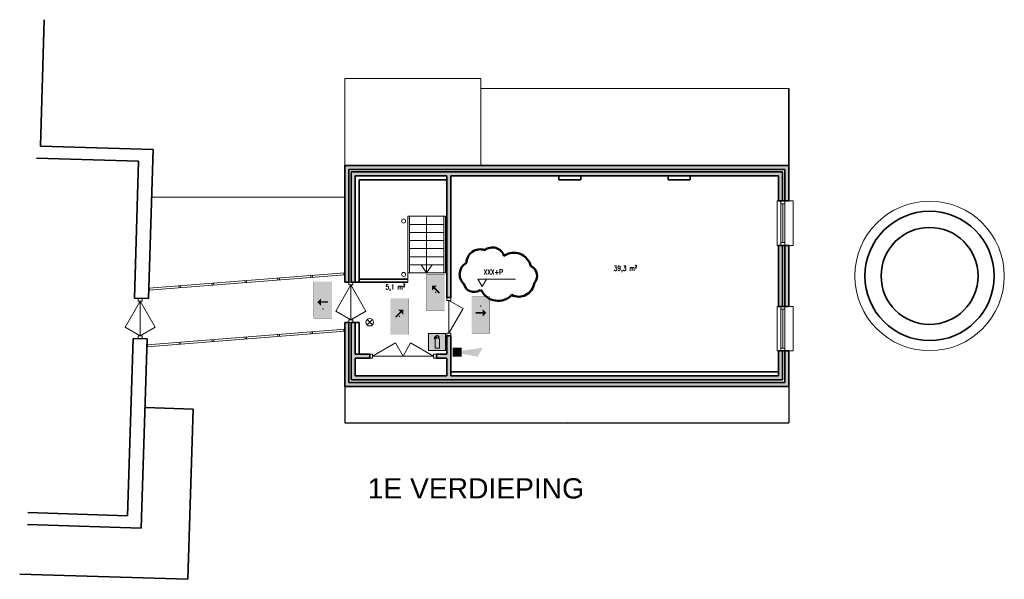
# Model space of a CAD drawing. Header units: millimetres. Extents: x -13022 to 1371524, y -38729 to 632593.
# Tile 340 of 381: x 937277 to 961653, y 493167 to 507016. Entities that reach past the tile are written whole.
import ezdxf

# ---------------------------------------------------------------- set-up
doc = ezdxf.new("R2010")
doc.units = ezdxf.units.MM
doc.header["$LTSCALE"] = 35
for name, color, linetype, lineweight in [('A LIJN 1', 1, 'Continuous', 20), ('A LIJN 2', 2, 'Continuous', 35), ('A LIJN 5', 5, 'Continuous', 13), ('A LIJN 9', 252, 'Continuous', 18), ('A OPMER', 10, 'Continuous', 50), ('Al65----_beveiliging-inst', 92, 'Continuous', 9), ('B6 TEKST', 7, 'Continuous', 25), ('brandveiligheid voorzieningen', 10, 'Continuous', 9)]:
    doc.layers.add(name, color=color, linetype=linetype, lineweight=lineweight)
doc.layers.add('A--T$1A_TXT_50', color=4, linetype='Continuous')
doc.styles.add('PVH standaard', font='arial.ttf')
doc.styles.add('SIMPLEX', font='SIMPLEX.SHX', dxfattribs={"width": 0.75})
doc.styles.get("Standard").update_dxf_attribs({"font": 'simplex.shx'})
doc.dimstyles.new('ISO-25', dxfattribs={"dimtxt": 2.5, "dimasz": 2.5, "dimexe": 1.25, "dimexo": 0.625, "dimtad": 1, "dimtxsty": 'Standard', "dimcen": 2.5, "dimadec": 0, "dimazin": 0, "dimtfac": 1, "dimtmove": 0, "dimatfit": 3, "dimfxl": 1, "dimarcsym": 0})

# ---------------------------------------------------------------- blocks, each defined once
blk = doc.blocks.new('Nevenindicator')
at = {"layer": 'Al65----_beveiliging-inst', "color": 92, "ltscale": 0.7}
for p, q in [((159.1855845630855, -81.93500571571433), (161.3709309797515, -79.74965929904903)), ((159.1855845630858, -79.7496592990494), (161.3709309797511, -81.93500571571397))]:
    blk.add_line(p, q, dxfattribs=at)
blk.add_circle((160.2782577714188, -80.84233250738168), 1.545273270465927, dxfattribs=at)
blk = doc.blocks.new('Handbrandblusser')
at = {"ltscale": 0.1}
h = blk.add_hatch(color=10, dxfattribs=at)
h.paths.add_polyline_path([(15.58817086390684, 7.19129838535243), (8.58817086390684, 7.191298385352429), (8.58817086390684, 0.1912983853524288), (15.58817086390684, 0.1912983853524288)])
h.paths.add_polyline_path([(11.40672454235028, 1.098164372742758), (13.12900348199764, 1.098164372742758), (13.12900348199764, 4.758457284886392), (13.12677351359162, 4.788704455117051), (13.12008360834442, 4.836965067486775), (13.1104204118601, 4.880023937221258), (13.08886405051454, 4.945816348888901), (13.06414856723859, 4.998700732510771), (13.02586744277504, 5.058231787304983), (12.9868429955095, 5.10755201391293), (12.95413679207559, 5.140689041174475), (12.91511234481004, 5.174693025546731), (12.85471736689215, 5.214862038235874), (12.8034280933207, 5.240967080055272), (12.75566960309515, 5.259943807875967), (12.69731876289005, 5.276512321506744), (12.64287036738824, 5.285856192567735), (12.59604103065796, 5.28951667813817), (12.54084931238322, 5.286337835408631), (12.54084931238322, 5.674156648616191), (12.81457793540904, 5.67415664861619), (13.0845899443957, 5.754687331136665), (13.0845899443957, 6.042806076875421), (12.81532125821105, 6.123336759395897), (12.53954849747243, 6.123336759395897), (12.53954849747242, 6.319943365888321), (11.93857200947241, 6.319943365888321), (11.93857200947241, 6.126611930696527), (11.75088300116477, 6.127189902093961), (11.71873428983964, 6.117557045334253), (11.67878068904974, 6.100892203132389), (11.63603962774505, 6.075461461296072), (11.59274107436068, 6.04087950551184), (11.52677117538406, 5.963623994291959), (11.43701494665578, 5.860263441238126), (11.3073051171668, 5.71442198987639), (11.15195065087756, 5.537081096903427), (11.1285359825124, 5.493347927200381), (11.1142270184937, 5.460018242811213), (11.10103303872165, 5.420716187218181), (11.09192733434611, 5.385170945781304), (11.08560909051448, 5.350011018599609), (11.08282162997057, 5.317451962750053), (11.08207830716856, 5.281714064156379), (11.08300746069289, 5.251563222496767), (11.07384385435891, 5.179348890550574), (11.07204344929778, 5.126432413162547), (11.07018514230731, 5.071814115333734), (11.06888432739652, 4.982228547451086), (11.2439368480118, 4.982228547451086), (11.25973245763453, 5.227384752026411), (11.71483184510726, 5.697949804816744), (11.93857200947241, 5.697949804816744), (11.93857200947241, 5.305699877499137), (11.91645815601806, 5.30415862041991), (11.8861677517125, 5.30107610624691), (11.84937327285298, 5.295007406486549), (11.80533139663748, 5.284411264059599), (11.761289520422, 5.269672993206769), (11.72170758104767, 5.252333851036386), (11.68881554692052, 5.235669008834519), (11.65592351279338, 5.215440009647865), (11.6274914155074, 5.195018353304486), (11.59980264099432, 5.173633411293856), (11.5775029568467, 5.152922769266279), (11.5553891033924, 5.130767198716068), (11.53234609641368, 5.105047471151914), (11.51320553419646, 5.080387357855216), (11.49871073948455, 5.059291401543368), (11.48718923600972, 5.041566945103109), (11.47343776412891, 5.017484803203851), (11.46024378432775, 4.99166874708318), (11.45039475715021, 4.969513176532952), (11.4394307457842, 4.941288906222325), (11.42883839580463, 4.909307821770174), (11.42103350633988, 4.880698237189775), (11.41360027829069, 4.843515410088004), (11.40858284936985, 4.803635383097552), (11.40672454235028, 4.773002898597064)], flags=16)
at = {"layer": 'brandveiligheid voorzieningen', "ltscale": 0.1, "true_color": 0xffffff}
blk.add_hatch(color=7, dxfattribs=at).paths.add_polyline_path([(13.12900348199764, 4.758457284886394), (13.12677351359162, 4.788704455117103), (13.12008360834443, 4.836965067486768), (13.11042041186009, 4.880023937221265), (13.08886405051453, 4.945816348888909), (13.06414856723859, 4.998700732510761), (13.02586744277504, 5.058231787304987), (12.98684299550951, 5.107552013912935), (12.95413679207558, 5.14068904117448), (12.91511234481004, 5.174693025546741), (12.85471736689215, 5.214862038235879), (12.8034280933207, 5.240967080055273), (12.75566960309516, 5.259943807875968), (12.69731876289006, 5.276512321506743), (12.64287036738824, 5.285856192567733), (12.59604103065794, 5.28951667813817), (12.54084931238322, 5.286337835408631), (12.54084931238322, 5.674156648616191), (12.81457793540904, 5.67415664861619), (13.0845899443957, 5.754687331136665), (13.0845899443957, 6.042806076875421), (12.81532125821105, 6.123336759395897), (12.53954849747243, 6.123336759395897), (12.53954849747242, 6.319943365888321), (11.93857200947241, 6.319943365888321), (11.93857200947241, 6.126611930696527), (11.75088300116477, 6.127189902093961), (11.71873428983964, 6.117557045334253), (11.67878068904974, 6.100892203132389), (11.63603962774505, 6.075461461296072), (11.59274107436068, 6.04087950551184), (11.52677117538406, 5.963623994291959), (11.43701494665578, 5.860263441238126), (11.3073051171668, 5.71442198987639), (11.15195065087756, 5.537081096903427), (11.1285359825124, 5.493347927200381), (11.1142270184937, 5.460018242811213), (11.10103303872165, 5.420716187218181), (11.09192733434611, 5.385170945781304), (11.08560909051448, 5.350011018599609), (11.08282162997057, 5.317451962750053), (11.08207830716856, 5.281714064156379), (11.08300746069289, 5.251563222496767), (11.07384385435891, 5.179348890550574), (11.07204344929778, 5.126432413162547), (11.07018514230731, 5.071814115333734), (11.06888432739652, 4.982228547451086), (11.2439368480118, 4.982228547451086), (11.25973245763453, 5.227384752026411), (11.71483184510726, 5.697949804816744), (11.93857200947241, 5.697949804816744), (11.93857200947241, 5.305699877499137), (11.91645815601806, 5.30415862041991), (11.8861677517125, 5.30107610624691), (11.84937327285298, 5.295007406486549), (11.80533139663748, 5.284411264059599), (11.761289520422, 5.269672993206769), (11.72170758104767, 5.252333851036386), (11.68881554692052, 5.235669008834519), (11.65592351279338, 5.215440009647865), (11.6274914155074, 5.195018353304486), (11.59980264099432, 5.173633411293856), (11.5775029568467, 5.152922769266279), (11.5553891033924, 5.130767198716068), (11.53234609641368, 5.105047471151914), (11.51320553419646, 5.080387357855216), (11.49871073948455, 5.059291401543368), (11.48718923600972, 5.041566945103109), (11.47343776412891, 5.017484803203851), (11.46024378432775, 4.99166874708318), (11.45039475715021, 4.969513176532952), (11.4394307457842, 4.941288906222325), (11.42883839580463, 4.909307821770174), (11.42103350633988, 4.880698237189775), (11.41360027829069, 4.843515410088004), (11.40858284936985, 4.803635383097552), (11.40672454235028, 4.773002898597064), (11.40672454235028, 1.098164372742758), (13.12900348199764, 1.098164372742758)])
at = {"color": 10, "lineweight": 5, "ltscale": 0.1}
blk.add_lwpolyline([(11.40672454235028, 1.099223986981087), (11.40672454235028, 4.773002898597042), (11.40858284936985, 4.803635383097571), (11.41360027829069, 4.843515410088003), (11.42103350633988, 4.88069823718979), (11.42883839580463, 4.909307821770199), (11.43943074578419, 4.941288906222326), (11.45039475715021, 4.969513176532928), (11.46024378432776, 4.991668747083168), (11.4734377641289, 5.017484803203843), (11.48718923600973, 5.041566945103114), (11.49871073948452, 5.059291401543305), (11.51320553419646, 5.080387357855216), (11.53234609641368, 5.10504747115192), (11.55538910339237, 5.130767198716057), (11.57750295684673, 5.152922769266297), (11.59980264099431, 5.173633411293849), (11.62749141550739, 5.195018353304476), (11.65592351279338, 5.215440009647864), (11.68881554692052, 5.23566900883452), (11.72170758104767, 5.252333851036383), (11.761289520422, 5.269672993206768), (11.80533139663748, 5.284411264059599), (11.84937327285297, 5.295007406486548), (11.88616775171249, 5.30107610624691), (11.91645815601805, 5.304158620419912), (11.93857200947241, 5.305699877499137), (11.93857200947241, 5.697949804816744), (11.71483184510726, 5.697949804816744), (11.25973245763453, 5.22738475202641), (11.2439368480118, 4.982228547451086), (11.06888432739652, 4.982228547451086), (11.07018514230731, 5.071814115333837), (11.07204344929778, 5.126432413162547), (11.07384385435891, 5.179348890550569), (11.0830074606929, 5.25156322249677), (11.08207830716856, 5.281714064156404), (11.08282162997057, 5.317451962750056), (11.08560909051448, 5.350011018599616), (11.09192733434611, 5.385170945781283), (11.10103303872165, 5.420716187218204), (11.11422701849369, 5.460018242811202), (11.1285359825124, 5.493347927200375), (11.15195065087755, 5.537081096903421), (11.30730511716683, 5.714421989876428), (11.43701494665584, 5.860263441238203), (11.52677117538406, 5.963623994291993), (11.59274107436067, 6.040879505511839), (11.63603962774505, 6.075461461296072), (11.67878068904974, 6.100892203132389), (11.71873428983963, 6.117557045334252), (11.75088300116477, 6.12718990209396), (11.93857200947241, 6.126611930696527), (11.93857200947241, 6.319943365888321), (12.53954849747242, 6.319943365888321), (12.53954849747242, 6.123336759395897), (12.81532125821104, 6.123336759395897), (13.0845899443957, 6.042806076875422), (13.0845899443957, 5.754687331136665), (12.81457793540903, 5.67415664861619), (12.54084931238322, 5.67415664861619), (12.54084931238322, 5.286337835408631), (12.59604103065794, 5.28951667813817), (12.64287036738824, 5.285856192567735), (12.69731876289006, 5.276512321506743), (12.75566960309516, 5.25994380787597), (12.80342809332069, 5.24096708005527), (12.85471736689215, 5.214862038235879), (12.91511234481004, 5.17469302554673), (12.95413679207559, 5.140689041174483), (12.98684299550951, 5.107552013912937), (13.02586744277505, 5.058231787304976), (13.06414856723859, 4.99870073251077), (13.08886405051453, 4.945816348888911), (13.1104204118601, 4.880023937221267), (13.12008360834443, 4.836965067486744), (13.12677351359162, 4.788704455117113), (13.12900348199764, 4.75845728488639), (13.12900348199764, 1.098164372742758), (11.40672454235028, 1.098164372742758)], dxfattribs=at)
at = {"layer": 'Al65----_beveiliging-inst', "color": 7, "true_color": 0xffffff}
blk.add_solid([(8.33817086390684, -0.05870161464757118), (15.83817086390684, -0.05870161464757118), (8.33817086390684, 7.441298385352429), (15.83817086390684, 7.441298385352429)], dxfattribs=at)
at = {"layer": 'brandveiligheid voorzieningen', "color": 10, "ltscale": 0.1}
blk.add_lwpolyline([(8.58817086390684, 0.1912983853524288), (15.58817086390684, 0.1912983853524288), (15.58817086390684, 7.191298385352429), (8.58817086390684, 7.191298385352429)], close=True, dxfattribs=at)
blk = doc.blocks.new('Signaalgever (akoestisch)')
at = {"layer": 'Al65----_beveiliging-inst', "color": 10, "linetype": 'Continuous'}
for points in [[(3.712956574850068, 0), (3.712956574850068, 3.712956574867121), (0, 0), (0, 3.712956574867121)], [(10.23284543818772, 0), (12.37652191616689, 3.712956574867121), (3.712956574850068, 1.237652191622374), (3.712956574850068, 2.475304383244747)]]:
    blk.add_solid(points, dxfattribs=at)
blk = doc.blocks.new('Vluchtroute trap af rechts')
at = {"layer": 'Al65----_beveiliging-inst', "linetype": 'Continuous', "true_color": 0xffffff}
h = blk.add_hatch(color=7, dxfattribs=at)
edge = h.paths.add_edge_path()
edge.add_ellipse((-1.884371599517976, 5.96171418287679), major_axis=(-0.5356392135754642, 0.5356392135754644), ratio=0.9999999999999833, start_angle=-42.87195816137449, end_angle=43.18547737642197)
edge.add_ellipse((-1.902308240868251, 5.986862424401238), major_axis=(0.5226881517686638, 0.5226881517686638), ratio=0.9999999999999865, start_angle=135.090101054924, end_angle=146.5625830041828)
edge.add_line((-2.626499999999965, 5.838700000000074), (-4.391499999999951, 5.838700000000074))
edge.add_line((-4.391499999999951, 5.838700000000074), (-5.437499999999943, 4.786700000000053))
edge.add_line((-5.4375, 4.786700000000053), (-5.024499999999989, 4.371700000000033))
edge.add_line((-5.024499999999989, 4.371700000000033), (-4.149499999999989, 5.252700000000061))
edge.add_line((-4.149499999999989, 5.252700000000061), (-3.283500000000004, 5.252700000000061))
edge.add_line((-3.283500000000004, 5.252700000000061), (-5.266500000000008, 3.345700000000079))
edge.add_line((-5.266499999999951, 3.345700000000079), (-6.433499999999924, 3.345700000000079))
edge.add_line((-6.433499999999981, 3.345700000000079), (-6.433499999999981, 2.612700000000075))
edge.add_line((-6.433499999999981, 2.612700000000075), (-4.235500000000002, 2.612700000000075))
edge.add_line((-4.235500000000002, 2.612700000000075), (-3.875500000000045, 2.973700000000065))
edge.add_line((-3.875499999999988, 2.973700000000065), (-2.932499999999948, 2.025700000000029))
edge.add_line((-2.932500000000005, 2.025700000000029), (-2.932500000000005, 0.8517000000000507))
edge.add_line((-2.932500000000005, 0.8517000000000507), (-2.203499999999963, 0.8517000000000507))
edge.add_line((-2.203499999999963, 0.8517000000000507), (-2.203499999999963, 2.329700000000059))
edge.add_line((-2.203499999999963, 2.329700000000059), (-3.360500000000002, 3.49270000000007))
edge.add_line((-3.360500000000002, 3.49270000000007), (-2.931500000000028, 3.922700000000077))
edge.add_line((-2.931500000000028, 3.922700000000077), (-2.167500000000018, 3.153700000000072))
edge.add_line((-2.167500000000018, 3.153700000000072), (-1.77249999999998, 3.551700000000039))
edge.add_line((-1.772499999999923, 3.551700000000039), (-2.536499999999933, 4.320700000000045))
edge.add_line((-2.536499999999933, 4.320700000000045), (-2.056499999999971, 4.802700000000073))
edge.add_line((-2.056500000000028, 4.802700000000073), (-2.056500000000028, 5.266700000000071))
edge.add_line((-2.056500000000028, 5.266700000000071), (-1.912500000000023, 5.252700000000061))
edge.add_ellipse((-1.940810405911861, 6.010900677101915), major_axis=(0.5365024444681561, 0.5365024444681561), ratio=0.9999999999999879, start_angle=227.138369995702, end_angle=313.0966089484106)
edge.add_ellipse((-1.943140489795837, 5.958178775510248), major_axis=(-0.5382059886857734, 0.5382059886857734), ratio=0.9999999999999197, start_angle=227.0721516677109, end_angle=312.6928693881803)
for points in [[(1.561774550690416, 3.038740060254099), (-0.4994417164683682, 5.099956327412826), (-0.07305632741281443, 5.526341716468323), (1.988159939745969, 3.465125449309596), (2.800272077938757, 4.277237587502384), (2.812999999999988, 2.213899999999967), (0.746126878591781, 2.223092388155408)], [(6.694000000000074, 1.105199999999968), (4.069000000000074, 1.105199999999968), (4.069000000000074, 6.343199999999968), (6.694000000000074, 6.343199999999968)]]:
    blk.add_hatch(color=7, dxfattribs=at).paths.add_polyline_path(points)
at = {"layer": 'Al65----_beveiliging-inst', "color": 7, "true_color": 0xffffff, "const_width": 0.05}
blk.add_lwpolyline([(7.5, 0), (-7.5, 0), (-7.5, 7.5), (7.5, 7.5)], close=True, dxfattribs=at)
at = {"layer": 'Al65----_beveiliging-inst', "color": 255}
blk.add_point((0, 3.75), dxfattribs=at)
at = {"layer": 'Al65----_beveiliging-inst', "color": 7, "true_color": 0xffffff}
blk.add_solid([(7.5, 0), (-7.5, 0), (7.5, 7.5), (-7.5, 7.5)], dxfattribs=at)
at = {"layer": 'Al65----_beveiliging-inst', "color": 92}
blk.add_solid([(7.25, 0.25), (-7.25, 0.25), (7.25, 7.25), (-7.25, 7.25)], dxfattribs=at)
blk = doc.blocks.new('*D75')
at = {"layer": 'A LIJN 1', "color": 0, "lineweight": -2, "transparency": 16777216}
for p, q in [((945322.195597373, 497938.9682121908), (945322.195597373, 497041.7130736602)), ((956322.195597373, 497938.9682121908), (956322.195597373, 497041.7130736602)), ((945324.695597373, 497042.9630736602), (956319.695597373, 497042.9630736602))]:
    blk.add_line(p, q, dxfattribs=at)
at = {"layer": 'A LIJN 1', "color": 0, "transparency": 16777216}
for points in [[(945324.695597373, 497043.3797403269), (945324.695597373, 497042.5464069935), (945322.195597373, 497042.9630736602)], [(956319.695597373, 497043.3797403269), (956319.695597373, 497042.5464069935), (956322.195597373, 497042.9630736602)]]:
    blk.add_solid(points, dxfattribs=at)
at = {"layer": 'Defpoints', "color": 0, "transparency": 16777216}
for p in [(945322.195597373, 497939.5932121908), (956322.195597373, 497939.5932121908), (956322.195597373, 497042.9630736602)]:
    blk.add_point(p, dxfattribs=at)
at = {"layer": 'A LIJN 1', "color": 0, "transparency": 16777216, "insert": (950822.195597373, 497044.8380736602), "char_height": 2.5, "attachment_point": 5}
blk.add_mtext('11000', dxfattribs=at)

msp = doc.modelspace()

# ---------------------------------------------------------------- hatches: boundary and pattern name
at = {"layer": 'A LIJN 9', "ltscale": 0.1}
for points in [[(956322.195597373, 503409.5932121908), (945322.195597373, 503409.5932121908), (945322.1955973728, 500520.888229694), (945422.1955973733, 500520.888229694), (945422.1955973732, 503309.5932121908), (956222.195597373, 503309.5932121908), (956222.195597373, 502529.5932121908), (956322.195597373, 502529.5932121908)], [(956162.1955973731, 503249.5932121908), (945482.1955973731, 503249.5932121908), (945482.195597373, 500520.888229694), (945522.195597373, 500520.888229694), (945582.195597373, 500520.888229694), (945582.1955973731, 503149.5932121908), (947852.1955973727, 503149.5932121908), (947852.195597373, 500139.3091007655), (947952.1955973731, 500139.3091007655), (947952.195597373, 503149.5932121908), (956062.195597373, 503149.5932121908), (956062.1955973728, 502529.5932121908), (956162.1955973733, 502529.5932121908)], [(956162.1955973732, 501429.5932121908), (956062.195597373, 501429.5932121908), (956062.195597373, 499919.5932121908), (956162.1955973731, 499919.5932121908)], [(956322.1955973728, 501429.5932121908), (956222.1955973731, 501429.5932121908), (956222.195597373, 499919.5932121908), (956322.1955973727, 499919.5932121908)], [(956322.1955973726, 498819.5932121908), (956222.1955973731, 498819.5932121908), (956222.1955973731, 498039.5932121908), (945422.1955973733, 498039.5932121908), (945422.1955973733, 499520.888229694), (945322.1955973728, 499520.888229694), (945322.195597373, 497939.5932121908), (956322.1955973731, 497939.5932121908)]]:
    msp.add_hatch(color=256, dxfattribs=at).paths.add_polyline_path(points)
msp.add_hatch(color=256, dxfattribs=at).paths.add_polyline_path([(956162.1955973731, 498819.5932121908), (956122.1955973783, 498819.5932121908), (956062.1955973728, 498819.5932121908), (956062.195597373, 498199.5932121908), (947952.1955973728, 498199.5932121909), (947952.1955973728, 499189.3091007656), (947852.195597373, 499189.3091007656), (947852.1955973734, 498739.5932121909), (947592.195597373, 498739.5932121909), (947592.195597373, 498639.5932121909), (947852.1955973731, 498639.5932121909), (947852.195597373, 498199.5932121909), (945582.195597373, 498199.5932121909), (945582.195597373, 498639.5932121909), (945942.1955973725, 498639.5932121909), (945942.1955973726, 498739.5932121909), (945582.195597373, 498739.5932121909), (945582.1955973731, 499520.888229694), (945482.1955973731, 499520.888229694), (945482.1955973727, 498099.5932121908), (956162.1955973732, 498099.5932121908)], flags=17)
at = {"layer": 'Al65----_beveiliging-inst', "linetype": 'Continuous', "true_color": 0xffffff}
h = msp.add_hatch(color=7, dxfattribs=at)
edge = h.paths.add_edge_path()
edge.add_arc((944917.2419533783, 500209.5220693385), 45.45049442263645, 2.128041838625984, 88.18547737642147)
edge.add_arc((944918.7508478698, 500210.5982678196), 44.35156038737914, 90.09010105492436, 101.5625830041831)
edge.add_line((944909.8611024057, 500254.0497733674), (944909.8611024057, 500359.9497733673))
edge.add_line((944909.8611024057, 500359.9497733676), (944846.7411024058, 500422.7097733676))
edge.add_line((944846.7411024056, 500422.7097733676), (944821.8411024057, 500397.9297733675))
edge.add_line((944821.8411024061, 500397.9297733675), (944874.701102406, 500345.4297733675))
edge.add_line((944874.7011024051, 500345.4297733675), (944874.7011024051, 500293.4697733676))
edge.add_line((944874.7011024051, 500293.4697733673), (944760.2811024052, 500412.4497733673))
edge.add_line((944760.2811024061, 500412.4497733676), (944760.2811024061, 500482.4697733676))
edge.add_line((944760.2811024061, 500482.4697733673), (944716.3011024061, 500482.4697733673))
edge.add_line((944716.3011024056, 500482.4697733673), (944716.3011024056, 500350.5897733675))
edge.add_line((944716.3011024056, 500350.5897733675), (944737.9611024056, 500328.9897733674))
edge.add_line((944737.9611024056, 500328.9897733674), (944681.0811024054, 500272.4097733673))
edge.add_line((944681.0811024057, 500272.4097733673), (944610.6411024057, 500272.4097733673))
edge.add_line((944610.6411024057, 500272.4097733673), (944610.6411024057, 500228.6697733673))
edge.add_line((944610.6411024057, 500228.6697733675), (944699.3211024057, 500228.6697733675))
edge.add_line((944699.3211024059, 500228.6697733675), (944769.1011024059, 500298.0897733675))
edge.add_line((944769.1011024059, 500298.0897733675), (944794.901102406, 500272.3497733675))
edge.add_line((944794.9011024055, 500272.3497733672), (944748.7611024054, 500226.5097733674))
edge.add_line((944748.7611024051, 500226.5097733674), (944772.641102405, 500202.8097733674))
edge.add_line((944772.641102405, 500202.8097733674), (944818.7811024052, 500248.6497733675))
edge.add_line((944818.7811024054, 500248.6497733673), (944847.7011024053, 500219.8497733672))
edge.add_line((944847.7011024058, 500219.8497733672), (944875.5411024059, 500219.8497733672))
edge.add_line((944875.5411024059, 500219.8497733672), (944874.7011024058, 500211.2097733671))
edge.add_arc((944920.1931430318, 500212.9083977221), 45.52374199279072, 182.1383699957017, 268.096608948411)
edge.add_arc((944917.0298289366, 500213.0482027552), 45.66829251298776, -87.92784833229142, -2.307130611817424)
for points in [[(947414.0379784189, 500670.6152403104), (947414.0379784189, 500513.1152403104), (947728.3179784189, 500513.1152403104), (947728.3179784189, 500670.6152403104)], [(947530.0503820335, 500362.6817133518), (947653.7233580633, 500239.0087373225), (947679.3064814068, 500264.5918606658), (947555.633505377, 500388.2648366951), (947604.3602336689, 500436.9915649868), (947480.5599784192, 500437.7552403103), (947481.1115217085, 500313.742853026)], [(944732.8611024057, 500009.9997733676), (944907.7611024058, 500009.9997733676), (944907.7611024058, 500046.1797733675), (944732.8611024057, 500046.1797733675), (944732.8611024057, 500115.0897733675), (944644.7811024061, 500028.0897733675), (944732.8611024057, 499940.7897733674)], [(948849.0358339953, 499936.8805094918), (948849.0358339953, 500094.3805094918), (948534.7558339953, 500094.3805094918), (948534.7558339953, 499936.8805094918)], [(944625.8811024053, 499852.3497733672), (944625.8811024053, 499694.8497733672), (944940.1611024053, 499694.8497733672), (944940.1611024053, 499852.3497733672)], [(948742.0558339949, 499779.2305094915), (948567.1558339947, 499779.2305094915), (948567.1558339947, 499743.0505094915), (948742.0558339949, 499743.0505094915), (948742.0558339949, 499674.1405094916), (948830.1358339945, 499761.1405094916), (948742.0558339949, 499848.4405094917)]]:
    msp.add_hatch(color=7, dxfattribs=at).paths.add_polyline_path(points)
h = msp.add_hatch(color=7, dxfattribs=at)
edge = h.paths.add_edge_path()
edge.add_ellipse((947705.4288293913, 500155.9129443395), major_axis=(32.13835281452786, -32.13835281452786), ratio=0.9999999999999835, start_angle=316.814522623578, end_angle=402.8719581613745, ccw=False)
edge.add_ellipse((947706.9377238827, 500154.8367458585), major_axis=(31.36128910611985, 31.36128910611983), ratio=0.9999999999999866, start_angle=213.4374169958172, end_angle=224.909898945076, ccw=False)
edge.add_line((947698.0479784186, 500111.3852403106), (947698.0479784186, 500005.4852403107))
edge.add_line((947698.0479784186, 500005.4852403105), (947634.9279784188, 499942.7252403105))
edge.add_line((947634.9279784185, 499942.7252403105), (947610.0279784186, 499967.5052403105))
edge.add_line((947610.0279784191, 499967.5052403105), (947662.8879784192, 500020.0052403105))
edge.add_line((947662.8879784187, 500020.0052403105), (947662.8879784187, 500071.9652403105))
edge.add_line((947662.8879784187, 500071.9652403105), (947548.4679784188, 499952.9852403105))
edge.add_line((947548.467978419, 499952.9852403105), (947548.467978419, 499882.9652403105))
edge.add_line((947548.467978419, 499882.9652403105), (947504.487978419, 499882.9652403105))
edge.add_line((947504.4879784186, 499882.9652403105), (947504.4879784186, 500014.8452403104))
edge.add_line((947504.4879784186, 500014.8452403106), (947526.1479784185, 500036.4452403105))
edge.add_line((947526.1479784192, 500036.4452403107), (947469.2679784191, 500093.0252403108))
edge.add_line((947469.2679784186, 500093.0252403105), (947398.8279784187, 500093.0252403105))
edge.add_line((947398.8279784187, 500093.0252403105), (947398.8279784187, 500136.7652403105))
edge.add_line((947398.8279784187, 500136.7652403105), (947487.5079784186, 500136.7652403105))
edge.add_line((947487.5079784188, 500136.7652403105), (947557.2879784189, 500067.3452403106))
edge.add_line((947557.2879784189, 500067.3452403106), (947583.0879784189, 500093.0852403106))
edge.add_line((947583.0879784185, 500093.0852403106), (947536.9479784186, 500138.9252403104))
edge.add_line((947536.9479784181, 500138.9252403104), (947560.8279784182, 500162.6252403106))
edge.add_line((947560.8279784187, 500162.6252403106), (947606.9679784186, 500116.7852403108))
edge.add_line((947606.9679784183, 500116.7852403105), (947635.8879784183, 500145.5852403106))
edge.add_line((947635.8879784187, 500145.5852403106), (947663.7279784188, 500145.5852403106))
edge.add_line((947663.7279784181, 500145.5852403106), (947662.887978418, 500154.2252403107))
edge.add_ellipse((947708.3800190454, 500152.5266159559), major_axis=(32.19014666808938, 32.19014666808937), ratio=0.9999999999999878, start_angle=46.90339105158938, end_angle=132.861630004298, ccw=False)
edge.add_ellipse((947705.2167049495, 500152.3868109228), major_axis=(32.29235932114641, -32.29235932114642), ratio=0.9999999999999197, start_angle=47.30713061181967, end_angle=132.9278483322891, ccw=False)
h = msp.add_hatch(color=7, dxfattribs=at)
edge = h.paths.add_edge_path()
edge.add_arc((948557.6749830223, 499579.7082135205), 45.45049442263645, 182.128041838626, 268.1854773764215)
edge.add_arc((948556.1660885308, 499578.6320150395), 44.35156038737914, 270.0901010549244, 281.5625830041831)
edge.add_line((948565.0558339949, 499535.1805094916), (948565.0558339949, 499429.2805094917))
edge.add_line((948565.0558339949, 499429.2805094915), (948628.1758339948, 499366.5205094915))
edge.add_line((948628.175833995, 499366.5205094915), (948653.0758339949, 499391.3005094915))
edge.add_line((948653.0758339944, 499391.3005094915), (948600.2158339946, 499443.8005094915))
edge.add_line((948600.2158339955, 499443.8005094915), (948600.2158339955, 499495.7605094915))
edge.add_line((948600.2158339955, 499495.7605094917), (948714.6358339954, 499376.7805094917))
edge.add_line((948714.6358339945, 499376.7805094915), (948714.6358339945, 499306.7605094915))
edge.add_line((948714.6358339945, 499306.7605094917), (948758.6158339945, 499306.7605094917))
edge.add_line((948758.6158339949, 499306.7605094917), (948758.6158339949, 499438.6405094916))
edge.add_line((948758.6158339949, 499438.6405094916), (948736.955833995, 499460.2405094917))
edge.add_line((948736.955833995, 499460.2405094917), (948793.8358339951, 499516.8205094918))
edge.add_line((948793.8358339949, 499516.8205094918), (948864.2758339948, 499516.8205094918))
edge.add_line((948864.2758339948, 499516.8205094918), (948864.2758339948, 499560.5605094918))
edge.add_line((948864.2758339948, 499560.5605094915), (948775.5958339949, 499560.5605094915))
edge.add_line((948775.5958339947, 499560.5605094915), (948705.8158339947, 499491.1405094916))
edge.add_line((948705.8158339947, 499491.1405094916), (948680.0158339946, 499516.8805094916))
edge.add_line((948680.0158339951, 499516.8805094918), (948726.155833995, 499562.7205094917))
edge.add_line((948726.1558339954, 499562.7205094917), (948702.2758339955, 499586.4205094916))
edge.add_line((948702.2758339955, 499586.4205094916), (948656.1358339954, 499540.5805094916))
edge.add_line((948656.1358339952, 499540.5805094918), (948627.2158339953, 499569.3805094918))
edge.add_line((948627.2158339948, 499569.3805094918), (948599.3758339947, 499569.3805094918))
edge.add_line((948599.3758339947, 499569.3805094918), (948600.2158339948, 499578.020509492))
edge.add_arc((948554.7237933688, 499576.3218851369), 45.52374199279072, 362.1383699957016, 448.096608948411)
edge.add_arc((948557.887107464, 499576.1820801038), 45.66829251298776, 92.07215166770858, 177.6928693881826)

# ---------------------------------------------------------------- linework, layer by layer
at = {"layer": 'A LIJN 1'}
for p, q in [((945322.195597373, 505559.5932121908), (948692.195597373, 505559.5932121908)), ((945322.195597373, 503409.5932121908), (945322.195597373, 505559.5932121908)), ((948692.195597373, 503409.5932121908), (948692.195597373, 505559.5932121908)), ((948692.195597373, 505309.5932121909), (956322.195597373, 505309.5932121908)), ((945322.195597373, 502623.9619279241), (940544.1484807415, 502623.9619279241)), ((946884.6598306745, 500751.6130451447), (946884.6598306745, 502151.6130451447)), ((947814.6598306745, 502151.6130451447), (946884.6598306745, 502151.6130451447)), ((946924.6598306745, 500751.6130451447), (946924.6598306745, 502151.6130451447)), ((947774.6598306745, 501951.6130451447), (946924.6598306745, 501951.6130451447)), ((947349.6598306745, 500751.6130451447), (947349.6598306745, 502151.6130451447)), ((947774.6598306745, 500751.6130451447), (947774.6598306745, 502151.6130451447)), ((947814.6598306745, 500751.6130451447), (947814.6598306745, 502151.6130451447)), ((947774.6598306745, 501751.6130451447), (946924.6598306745, 501751.6130451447)), ((947774.6598306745, 501551.6130451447), (946924.6598306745, 501551.6130451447)), ((947774.6598306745, 501351.6130451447), (946924.6598306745, 501351.6130451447)), ((947774.6598306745, 501151.6130451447), (946924.6598306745, 501151.6130451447)), ((947774.6598306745, 500951.6130451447), (946924.6598306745, 500951.6130451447)), ((947349.6598306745, 500751.6130451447), (947212.0158983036, 500951.6130451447)), ((947349.6598306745, 500751.6130451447), (947487.3037630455, 500951.6130451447)), ((947814.6598306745, 500751.6130451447), (946884.6598306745, 500751.6130451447)), ((946884.6598306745, 500751.6130451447), (946884.6598306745, 500520.888229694))]:
    msp.add_line(p, q, dxfattribs=at)
for centre, radius in [((959803.062880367, 500674.5932121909), 1850), ((946781.5612156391, 502033.4358607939), 50), ((946781.5612156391, 500711.6229380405), 50)]:
    msp.add_circle(centre, radius, dxfattribs=at)
at = {"layer": 'A LIJN 2'}
for p, q in [((937886.2910347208, 507016.2829829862), (937787.7936629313, 503888.6297580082)), ((956322.195597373, 503409.5932121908), (956322.195597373, 505309.5932121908)), ((937787.7936629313, 503888.6297580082), (940581.205503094, 503800.6584565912)), ((940581.205503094, 503800.6584565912), (940465.1330815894, 500114.9328696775)), ((937696.5935621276, 503591.3531409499), (940221.9358895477, 503511.8239974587)), ((940221.9358895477, 503511.8239974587), (940115.3065127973, 500125.9497552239)), ((945322.195597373, 503409.5932121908), (956322.195597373, 503409.5932121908)), ((945322.195597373, 503409.5932121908), (945322.195597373, 500520.888229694)), ((956322.195597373, 503409.5932121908), (956322.195597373, 502529.5932121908)), ((945422.1955973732, 503309.5932121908), (956222.195597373, 503309.5932121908)), ((945422.1955973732, 503309.5932121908), (945422.1955973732, 500520.888229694)), ((945482.195597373, 503249.5932121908), (956162.1955973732, 503249.5932121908)), ((945482.195597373, 503249.5932121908), (945482.195597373, 500520.888229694)), ((945582.195597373, 503149.5932121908), (947852.195597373, 503149.5932121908)), ((945582.195597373, 503149.5932121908), (945582.195597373, 500520.888229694)), ((947852.195597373, 503149.5932121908), (947852.195597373, 500139.3091007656)), ((947952.195597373, 503149.5932121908), (956062.195597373, 503149.5932121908)), ((947952.195597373, 503149.5932121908), (947952.195597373, 500139.3091007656)), ((950622.8885709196, 503049.5932121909), (950622.8885709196, 503149.5932121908)), ((951172.8885709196, 503049.5932121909), (951172.8885709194, 503149.5932121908)), ((953328.7630275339, 503049.5932121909), (953328.7630275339, 503149.5932121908)), ((953878.7630275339, 503049.5932121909), (953878.7630275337, 503149.5932121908)), ((956062.195597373, 503149.5932121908), (956062.195597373, 502529.5932121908)), ((956162.1955973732, 503249.5932121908), (956162.1955973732, 502529.5932121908)), ((956222.195597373, 503309.5932121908), (956222.195597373, 502529.5932121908)), ((945682.195597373, 503049.5932121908), (947852.195597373, 503049.5932121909)), ((945682.195597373, 503049.5932121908), (945682.195597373, 500520.888229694)), ((950622.8885709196, 503049.5932121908), (951172.8885709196, 503049.5932121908)), ((953328.7630275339, 503049.5932121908), (953878.7630275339, 503049.5932121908)), ((956062.195597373, 502529.5932121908), (956322.195597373, 502529.5932121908)), ((956062.195597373, 501429.5932121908), (956322.195597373, 501429.5932121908)), ((956062.195597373, 501429.5932121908), (956062.195597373, 499919.5932121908)), ((956162.1955973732, 501429.5932121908), (956162.1955973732, 499919.5932121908)), ((956222.195597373, 501429.5932121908), (956222.195597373, 499919.5932121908)), ((956322.1955973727, 501429.5932121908), (956322.1955973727, 499919.5932121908)), ((945322.195597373, 500520.888229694), (945422.1955973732, 500520.888229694)), ((945482.195597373, 500520.888229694), (945682.1955973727, 500520.888229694)), ((945682.195597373, 500590.888229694), (946884.6598306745, 500590.888229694)), ((945682.195597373, 500520.888229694), (946884.6598306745, 500520.888229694)), ((940115.3065127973, 500125.9497552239), (940465.1330815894, 500114.9328696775)), ((947852.1955973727, 500139.3091007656), (947952.1955973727, 500139.3091007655)), ((956062.195597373, 499919.5932121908), (956322.195597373, 499919.5932121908)), ((945322.195597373, 499520.888229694), (945322.195597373, 497939.5932121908)), ((945322.195597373, 499520.888229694), (945422.1955973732, 499520.888229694)), ((945422.1955973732, 499520.888229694), (945422.1955973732, 498039.5932121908)), ((945482.195597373, 499520.888229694), (945482.1955973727, 498099.5932121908)), ((945482.195597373, 499520.888229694), (945682.195597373, 499520.888229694)), ((945582.195597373, 499520.888229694), (945582.195597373, 498739.5932121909)), ((945682.195597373, 499520.888229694), (945682.195597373, 498739.5932121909)), ((940083.8452942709, 499126.9405451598), (939945.7368737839, 494741.4910769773)), ((940083.8452942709, 499126.9405451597), (940433.6718630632, 499115.9236596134)), ((940433.6718630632, 499115.9236596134), (940286.1203978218, 494430.6228467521)), ((947852.195597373, 499189.3091007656), (947852.1955973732, 498739.5932121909)), ((947852.195597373, 499189.3091007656), (947952.195597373, 499189.3091007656)), ((947952.195597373, 499189.3091007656), (947952.195597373, 498199.5932121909)), ((956062.195597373, 498819.5932121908), (956062.195597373, 498199.5932121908)), ((956062.195597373, 498819.5932121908), (956322.195597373, 498819.5932121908)), ((956162.1955973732, 498819.5932121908), (956162.1955973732, 498099.5932121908)), ((956222.195597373, 498819.5932121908), (956222.195597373, 498039.5932121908)), ((956322.1955973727, 498819.5932121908), (956322.195597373, 497939.5932121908)), ((945582.195597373, 498739.5932121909), (945942.195597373, 498739.5932121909)), ((945582.195597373, 498639.5932121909), (945942.195597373, 498639.5932121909)), ((945582.195597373, 498639.5932121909), (945582.195597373, 498199.5932121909)), ((945942.1955973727, 498739.5932121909), (945942.1955973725, 498639.5932121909)), ((947592.195597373, 498739.5932121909), (947852.195597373, 498739.5932121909)), ((947592.1955973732, 498739.5932121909), (947592.195597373, 498639.5932121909)), ((947592.195597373, 498639.5932121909), (947852.195597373, 498639.5932121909)), ((947852.1955973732, 498639.5932121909), (947852.195597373, 498199.5932121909)), ((947952.195597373, 498299.5932121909), (956062.195597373, 498299.5932121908)), ((945422.1955973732, 498039.5932121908), (956222.195597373, 498039.5932121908)), ((945482.1955973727, 498099.5932121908), (956162.1955973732, 498099.5932121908)), ((945582.195597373, 498199.5932121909), (947852.195597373, 498199.5932121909)), ((947952.195597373, 498199.5932121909), (956062.195597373, 498199.5932121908)), ((945322.195597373, 497939.5932121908), (956322.195597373, 497939.5932121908)), ((940380.2196762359, 497418.6204577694), (941570.4365022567, 497381.1376485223)), ((941570.4365022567, 497381.1376485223), (941437.7319955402, 493167.2822851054)), ((937476.4958824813, 494819.2534535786), (939945.7368737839, 494741.4910769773)), ((937467.0528377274, 494519.4021088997), (940286.1203978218, 494430.6228467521)), ((937276.5688386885, 493298.327386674), (941437.7319955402, 493167.2822851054))]:
    msp.add_line(p, q, dxfattribs=at)
for centre, radius in [((959803.062880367, 500674.5932121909), 1600), ((959803.062880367, 500674.5932121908), 1200)]:
    msp.add_circle(centre, radius, dxfattribs=at)
at = {"layer": 'A LIJN 5'}
for p, q in [((956033.4045713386, 501429.5932121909), (956033.4045713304, 502529.5932121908)), ((956062.195597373, 502529.5932121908), (956033.4045713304, 502529.5932121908)), ((956122.1955973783, 501429.5932121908), (956122.195597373, 502529.5932121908)), ((956122.195597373, 502459.5932121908), (956222.195597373, 502459.5932121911)), ((956172.1955973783, 501499.5932121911), (956172.195597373, 502459.593212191)), ((956222.1955973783, 501429.5932121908), (956222.195597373, 502529.5932121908)), ((956322.1955973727, 502529.5932121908), (956422.0521466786, 502529.5932121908)), ((956422.0521466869, 501429.5932121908), (956422.0521466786, 502529.5932121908)), ((956062.195597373, 501429.5932121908), (956033.4045713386, 501429.5932121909)), ((956122.1955973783, 501499.5932121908), (956222.1955973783, 501499.5932121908)), ((956322.195597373, 501429.5932121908), (956422.0521466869, 501429.5932121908)), ((945322.195597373, 500703.398729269), (940471.6176937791, 500320.8431174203)), ((945322.195597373, 500753.5539924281), (940473.2011373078, 500371.12326368)), ((945302.2575103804, 500701.8262512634), (945298.3263153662, 500751.6714687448)), ((942040.2480502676, 500444.5579319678), (942036.3168552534, 500494.4031494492)), ((942080.1242242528, 500447.7028879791), (942076.1930292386, 500497.5481054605)), ((942855.7504152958, 500508.8750117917), (942851.8192202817, 500558.7202292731)), ((942895.626589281, 500512.019967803), (942891.6953942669, 500561.8651852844)), ((943671.2527803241, 500573.1920916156), (943667.3215853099, 500623.037309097)), ((943711.1289543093, 500576.3370476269), (943707.1977592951, 500626.1822651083)), ((944486.7551453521, 500637.5091714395), (944482.823950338, 500687.3543889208)), ((944526.6313193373, 500640.6541274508), (944522.7001243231, 500690.4993449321)), ((945472.195597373, 500450.888229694), (945099.8046737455, 499805.888229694)), ((945472.195597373, 500450.888229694), (945472.195597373, 499590.888229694)), ((945472.195597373, 500450.888229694), (945844.5865210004, 499805.888229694)), ((940491.5557807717, 500322.4155954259), (940487.6245857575, 500372.2608129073)), ((941224.7456852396, 500380.2408521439), (941220.8144902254, 500430.0860696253)), ((941264.6218592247, 500383.3858081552), (941260.6906642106, 500433.2310256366)), ((940258.758578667, 500051.4321023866), (939886.3676550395, 499406.4321023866)), ((940258.758578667, 500051.4321023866), (940258.758578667, 499191.4321023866)), ((940258.758578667, 500051.4321023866), (940631.1495022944, 499406.4321023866)), ((947902.195597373, 500069.3091007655), (947902.195597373, 499259.3091007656)), ((947902.195597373, 500069.3091007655), (948252.9358859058, 499866.8091007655)), ((945472.195597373, 499590.888229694), (945099.8046737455, 499805.888229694)), ((945472.195597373, 499590.888229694), (945844.5865210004, 499805.888229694)), ((948252.9358859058, 499866.8091007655), (947902.195597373, 499259.3091007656)), ((956033.4045713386, 498819.5932121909), (956033.4045713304, 499919.5932121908)), ((956062.195597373, 499919.5932121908), (956033.4045713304, 499919.5932121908)), ((956122.1955973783, 498819.5932121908), (956122.195597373, 499919.5932121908)), ((956222.195597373, 499919.5932121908), (956122.1955973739, 499919.5932121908)), ((956122.195597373, 499849.5932121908), (956222.195597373, 499849.5932121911)), ((956172.1955973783, 498889.5932121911), (956172.195597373, 499849.593212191)), ((956222.1955973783, 498819.5932121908), (956222.195597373, 499919.5932121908)), ((956322.1955973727, 499919.5932121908), (956422.0521466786, 499919.5932121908)), ((956422.0521466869, 498819.5932121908), (956422.0521466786, 499919.5932121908)), ((940258.758578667, 499191.4321023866), (939886.3676550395, 499406.4321023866)), ((940258.758578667, 499191.4321023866), (940631.1495022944, 499406.4321023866)), ((945322.195597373, 499309.0824134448), (940427.5979636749, 498923.0550514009)), ((945322.195597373, 499359.237676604), (940429.1814072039, 498973.3351976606)), ((943711.1289543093, 499182.0207318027), (943707.1977592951, 499231.8659492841)), ((944486.7551453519, 499243.1928556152), (944482.8239503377, 499293.0380730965)), ((944526.6313193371, 499246.3378116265), (944522.7001243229, 499296.1830291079)), ((945302.2575103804, 499307.5099354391), (945298.3263153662, 499357.3551529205)), ((941224.7456852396, 498985.9245363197), (941220.8144902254, 499035.7697538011)), ((941264.6218592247, 498989.069492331), (941260.6906642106, 499038.9147098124)), ((942040.2480502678, 499050.2416161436), (942036.3168552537, 499100.0868336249)), ((942080.124224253, 499053.3865721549), (942076.1930292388, 499103.2317896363)), ((942854.9586935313, 499114.4962544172), (942851.0274985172, 499164.3414718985)), ((942894.8348675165, 499117.6412104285), (942890.9036725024, 499167.4864279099)), ((943671.2527803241, 499178.8757757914), (943667.3215853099, 499228.7209932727)), ((946578.4455973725, 499016.5178021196), (946012.1955973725, 498689.5932121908)), ((946767.1955973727, 498689.5932121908), (946578.4455973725, 499016.5178021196)), ((946767.1955973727, 498689.5932121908), (946955.945597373, 499016.5178021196)), ((946955.945597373, 499016.5178021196), (947522.195597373, 498689.5932121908)), ((940447.5360506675, 498924.6275294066), (940443.6048556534, 498974.4727468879)), ((956062.195597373, 498819.5932121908), (956033.4045713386, 498819.5932121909)), ((956122.1955973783, 498889.5932121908), (956222.1955973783, 498889.5932121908)), ((956122.1955973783, 498819.5932121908), (956222.1955973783, 498819.5932121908)), ((956322.195597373, 498819.5932121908), (956422.0521466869, 498819.5932121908)), ((946012.1955973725, 498689.5932121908), (947522.195597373, 498689.5932121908))]:
    msp.add_line(p, q, dxfattribs=at)
for points in [[(945422.1955973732, 500450.888229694), (945522.195597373, 500450.888229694), (945522.195597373, 500520.888229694), (945422.1955973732, 500520.888229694)], [(940208.7585786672, 500051.4321023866), (940308.758578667, 500051.4321023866), (940308.758578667, 500121.4321023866), (940208.7585786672, 500121.4321023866)], [(947852.1955973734, 500069.3091007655), (947952.1955973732, 500069.3091007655), (947952.1955973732, 500139.3091007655), (947852.1955973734, 500139.3091007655)], [(945422.1955973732, 499520.888229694), (945522.195597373, 499520.888229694), (945522.195597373, 499590.888229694), (945422.1955973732, 499590.888229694)], [(947852.1955973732, 499189.3091007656), (947952.195597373, 499189.3091007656), (947952.195597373, 499259.3091007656), (947852.1955973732, 499259.3091007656)], [(940208.7585786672, 499121.4321023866), (940308.758578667, 499121.4321023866), (940308.758578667, 499191.4321023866), (940208.7585786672, 499191.4321023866)], [(946012.1955973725, 498639.5932121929), (946012.1955973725, 498739.5932121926), (945942.1955973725, 498739.5932121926), (945942.1955973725, 498639.5932121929)], [(947592.195597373, 498639.593212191), (947592.195597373, 498739.5932121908), (947522.195597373, 498739.5932121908), (947522.195597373, 498639.593212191)]]:
    msp.add_lwpolyline(points, close=True, dxfattribs=at)
at = {"layer": 'A LIJN 9', "ltscale": 0.1}
for p, q in [((948620.6933934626, 500596.2055746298), (949554.2295256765, 500596.2055746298)), ((948620.6933934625, 500596.2055746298), (948727.5560473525, 500411.1140286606)), ((948834.4187012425, 500596.2055746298), (948727.5560473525, 500411.1140286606))]:
    msp.add_line(p, q, dxfattribs=at)
at = {"layer": 'A OPMER', "ltscale": 0.1}
msp.add_lwpolyline([(948338.7222640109, 500996.806914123, -0.52056705), (948790.3050206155, 501313.9602458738, -0.52056705), (949266.2986474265, 501173.6814462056, -0.52056705), (949931.4686573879, 500917.5196185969, -0.52056705), (950010.8013652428, 500490.5818560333, -0.52056705), (949461.5777481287, 500203.9242763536, -0.52056705), (948704.8695952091, 500319.8073042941, -0.52056705), (948704.8695952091, 500319.8073042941, -0.52056705), (948668.2559102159, 500319.8073042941, -0.52056705), (948271.5949912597, 500478.3832785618, -0.52056705)], format="xyb", close=True, dxfattribs=at)
at = {"layer": 'Al65----_beveiliging-inst', "color": 7, "true_color": 0xffffff, "const_width": 3}
for points in [[(947347.7259784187, 500718.9752403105), (947347.7259784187, 499818.9752403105), (947797.7259784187, 499818.9752403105), (947797.7259784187, 500718.9752403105)], [(944559.5211024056, 500530.8297733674), (944559.5211024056, 499630.8297733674), (945009.5211024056, 499630.8297733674), (945009.5211024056, 500530.8297733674)], [(948915.395833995, 499258.4005094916), (948915.395833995, 500158.4005094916), (948465.395833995, 500158.4005094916), (948465.395833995, 499258.4005094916)]]:
    msp.add_lwpolyline(points, close=True, dxfattribs=at)
at = {"layer": 'Al65----_beveiliging-inst', "color": 255}
for p in [(947572.7259784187, 500268.9752403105), (944784.5211024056, 499855.8297733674), (948690.395833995, 499933.4005094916)]:
    msp.add_point(p, dxfattribs=at)
at = {"layer": 'Al65----_beveiliging-inst', "color": 7, "true_color": 0xffffff}
for points in [[(947347.7259784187, 500718.9752403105), (947347.7259784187, 499818.9752403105), (947797.7259784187, 500718.9752403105), (947797.7259784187, 499818.9752403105)], [(944559.5211024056, 500530.8297733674), (944559.5211024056, 499630.8297733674), (945009.5211024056, 500530.8297733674), (945009.5211024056, 499630.8297733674)], [(948915.395833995, 499258.4005094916), (948915.395833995, 500158.4005094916), (948465.395833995, 499258.4005094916), (948465.395833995, 500158.4005094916)]]:
    msp.add_solid(points, dxfattribs=at)
at = {"layer": 'Al65----_beveiliging-inst', "color": 92}
for points in [[(947362.7259784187, 500703.9752403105), (947362.7259784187, 499833.9752403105), (947782.7259784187, 500703.9752403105), (947782.7259784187, 499833.9752403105)], [(944574.5211024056, 500515.8297733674), (944574.5211024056, 499645.8297733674), (944994.5211024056, 500515.8297733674), (944994.5211024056, 499645.8297733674)], [(948900.395833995, 499273.4005094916), (948900.395833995, 500143.4005094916), (948480.395833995, 499273.4005094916), (948480.395833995, 500143.4005094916)]]:
    msp.add_solid(points, dxfattribs=at)

# ---------------------------------------------------------------- block references
at = {"ltscale": 0.1, "xscale": 60, "yscale": 60, "zscale": 60}
for name, p in [('Handbrandblusser', (946879.318450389, 498817.5811142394)), ('Signaalgever (akoestisch)', (947997.0743556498, 498675.4581445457))]:
    msp.add_blockref(name, p, dxfattribs=at)
at = {"layer": 'Al65----_beveiliging-inst', "xscale": 60, "yscale": 60, "zscale": 60, "rotation": 90}
msp.add_blockref('Vluchtroute trap af rechts', (946903.7905420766, 499672.6816025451), dxfattribs=at)
at = {"layer": 'Al65----_beveiliging-inst', "xscale": 60, "yscale": 60, "zscale": 60}
msp.add_blockref('Nevenindicator', (936325.320534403, 504379.8490636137), dxfattribs=at)

# ---------------------------------------------------------------- texts
at = {"layer": 'A--T$1A_TXT_50', "style": 'PVH standaard'}
msp.add_text('1E VERDIEPING', height=500, dxfattribs=at).set_placement((945893.004399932, 495168.0910366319))
at = {"layer": 'B6 TEKST', "char_height": 240, "width": 3507.13017931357, "attachment_point": 2, "style": 'SIMPLEX'}
for s, insert in [('{\\H0.5x;\\C1;\\P\\C256;39,3 m²}', (952271.1596979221, 501124.4902658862)), ('{\\H0.5x;\\C1;\\P\\C256;XXX+P}', (949003.4159960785, 501032.3602161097)), ('{\\H0.5x;\\C1;\\P\\C256;5,1 m²}', (946576.1516102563, 500663.264975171))]:
    msp.add_mtext(s, dxfattribs=dict(at, insert=insert))

# ---------------------------------------------------------------- dimensions: what is measured, and where the dimension line sits
at = {"layer": 'A LIJN 1'}
dim = msp.add_linear_dim(base=(956322.195597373, 497042.9630736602), p1=(945322.195597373, 497939.5932121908), p2=(956322.195597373, 497939.5932121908), dimstyle='ISO-25', dxfattribs=at)
dim.commit()
dim.dimension.update_dxf_attribs({"geometry": '*D75', "text_midpoint": (950822.195597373, 497044.8380736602)})

doc.saveas('drawing.dxf')
